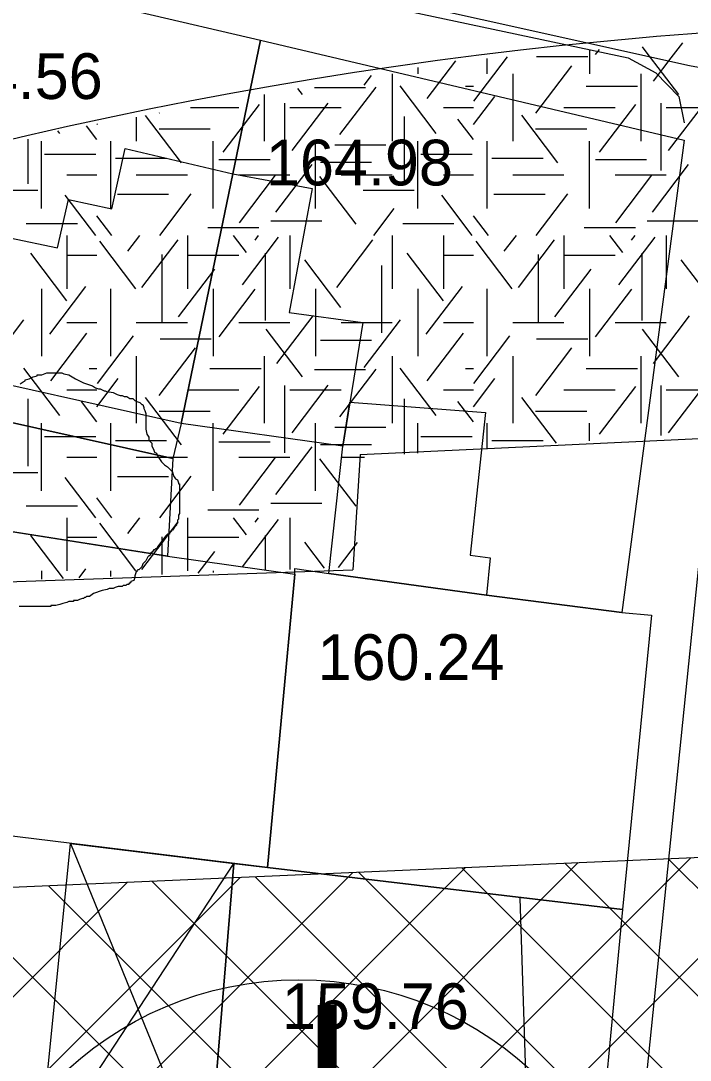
# Model space of a CAD drawing. Extents: x 419101 to 420177, y 4451541 to 4452254.
# Drawn here: x 420094.47 to 420112.04, y 4451811.81 to 4451839.09 of the extents above; entities that cross this region are included whole.
import ezdxf

# ---------------------------------------------------------------- set-up
doc = ezdxf.new("R2010")
doc.units = 0
for name, color, linetype in [('3_HALİHAZIR', 7, 'Continuous'), ('Level 10', 7, 'Continuous'), ('Level 15', 7, 'Continuous'), ('Level 20', 7, 'Continuous'), ('Level 28', 7, 'Continuous'), ('Level 3', 7, 'Continuous'), ('Level 30', 7, 'Continuous'), ('Level 41', 7, 'Continuous'), ('Level 62', 7, 'Continuous')]:
    doc.layers.add(name, color=color, linetype=linetype)

msp = doc.modelspace()

# ---------------------------------------------------------------- linework, layer by layer
at = {"layer": '3_HALİHAZIR'}
for p, q in [((420095.777, 4451817.499), (420099.381, 4451808.668)), ((420094.946, 4451809.172), (420100.068, 4451816.972))]:
    msp.add_line(p, q, dxfattribs=at)
msp.add_lwpolyline([(420116.342, 4451843.066), (420118.974, 4451842.42), (420119.044, 4451842.393), (420119.094, 4451842.353), (420119.132, 4451842.272), (420119.123, 4451842.159), (420118.986, 4451841.916), (420115.574, 4451838.163), (420114.554, 4451837.024), (420114.164, 4451836.562), (420113.971, 4451836.335), (420113.768, 4451836.077), (420113.53, 4451835.768), (420113.423, 4451835.58), (420113.334, 4451835.255), (420112.187, 4451824.097), (420110.59, 4451808.441), (420109.771, 4451796.356)], dxfattribs=at)
for points in [[(420091.347, 4451840.852), (420094.516, 4451840.13), (420094.585, 4451840.645), (420097.699, 4451839.925), (420097.603, 4451839.318), (420100.763, 4451838.583), (420100.04, 4451835.074), (420098.684, 4451828.525), (420098.463, 4451827.607), (420088.883, 4451829.739)], [(420100.763, 4451838.583), (420111.883, 4451835.963), (420110.245, 4451823.564), (420106.691, 4451824.019), (420102.555, 4451824.583), (420102.922, 4451827.929), (420098.684, 4451828.525), (420100.04, 4451835.074), (420100.763, 4451838.583)], [(420092.099, 4451829.989), (420092.926, 4451833.656), (420095.434, 4451833.136), (420095.721, 4451834.406), (420096.861, 4451834.16), (420097.208, 4451835.744), (420100.04, 4451835.074), (420098.684, 4451828.525)], [(420098.684, 4451828.525), (420100.04, 4451835.074), (420102.124, 4451834.689), (420101.515, 4451831.432), (420103.451, 4451831.17), (420102.922, 4451827.929)], [(420088.354, 4451826.609), (420088.883, 4451829.739), (420098.463, 4451827.607), (420098.326, 4451825.043)], [(420103.11, 4451829.082), (420106.672, 4451828.814), (420106.269, 4451825.063), (420106.788, 4451824.998), (420106.691, 4451824.019), (420102.555, 4451824.583), (420102.922, 4451827.929)], [(420088.669, 4451826.559), (420098.326, 4451825.043), (420101.665, 4451824.57), (420100.945, 4451816.864), (420087.32, 4451818.539)], [(420100.945, 4451816.864), (420101.665, 4451824.57), (420101.667, 4451824.719), (420102.555, 4451824.583), (420106.691, 4451824.019), (420110.245, 4451823.564), (420111.024, 4451823.488), (420110.266, 4451815.765)], [(420094.946, 4451809.172), (420095.777, 4451817.499), (420100.068, 4451816.972), (420099.381, 4451808.668), (420098.282, 4451808.768), (420097.103, 4451808.871)], [(420110.266, 4451815.765), (420109.507, 4451807.746), (420099.381, 4451808.668), (420100.068, 4451816.972), (420100.945, 4451816.864)]]:
    msp.add_lwpolyline(points, close=True, dxfattribs=at)
at = {"layer": 'Level 10'}
msp.add_lwpolyline([(420167.583, 4451712.437), (420020.79, 4451834.748), (420040.807, 4451853.732), (420112.025, 4451837.916), (420168.799, 4451827.537)], dxfattribs=at)
at = {"layer": 'Level 15'}
for p, q in [((420082.426, 4451784.662), (420115.017, 4451817.253)), ((420079.323, 4451787.216), (420109.103, 4451816.996)), ((420080.874, 4451785.939), (420112.06, 4451817.124)), ((420108.754, 4451816.98), (420146.145, 4451779.59)), ((420111.465, 4451817.098), (420148.029, 4451780.535)), ((420076.22, 4451789.77), (420103.188, 4451816.738)), ((420077.771, 4451788.493), (420106.146, 4451816.867)), ((420103.333, 4451816.744), (420142.377, 4451777.701)), ((420106.044, 4451816.862), (420144.261, 4451778.646)), ((420073.117, 4451792.324), (420097.274, 4451816.481)), ((420074.669, 4451791.047), (420100.231, 4451816.609)), ((420095.202, 4451816.39), (420136.725, 4451774.868)), ((420097.913, 4451816.508), (420138.609, 4451775.812)), ((420100.623, 4451816.626), (420140.493, 4451776.757)), ((420092.492, 4451816.272), (420134.841, 4451773.923))]:
    msp.add_line(p, q, dxfattribs=at)
msp.add_lwpolyline([(420088.573, 4451842.764), (420110.413, 4451838.122), (420111.136, 4451837.728), (420111.744, 4451837.102), (420111.886, 4451836.412)], dxfattribs=at)
at = {"layer": 'Level 20'}
msp.add_line((420109.052, 4451770.484), (420107.578, 4451816.061), dxfattribs=at)
at = {"layer": 'Level 28'}
msp.add_lwpolyline([(420071.368, 4451793.764), (420089.797, 4451816.155), (420149.577, 4451818.758), (420167.6, 4451803.921)], dxfattribs=at)
at = {"layer": 'Level 3'}
for points in [[(420094.692, 4451829.696), (420094.796, 4451829.748), (420094.899, 4451829.774), (420094.899, 4451829.8), (420094.925, 4451829.8), (420094.951, 4451829.8), (420095.029, 4451829.8), (420095.159, 4451829.852), (420095.263, 4451829.852), (420095.34, 4451829.852), (420095.392, 4451829.852), (420095.47, 4451829.852), (420095.522, 4451829.852), (420095.548, 4451829.852), (420095.6, 4451829.826), (420095.73, 4451829.8), (420095.911, 4451829.696), (420096.119, 4451829.592), (420096.352, 4451829.514), (420096.43, 4451829.462), (420096.508, 4451829.436), (420096.56, 4451829.436), (420096.612, 4451829.41), (420096.663, 4451829.384), (420096.689, 4451829.384), (420096.741, 4451829.358), (420096.793, 4451829.358), (420096.897, 4451829.332), (420097.001, 4451829.28), (420097.078, 4451829.254), (420097.13, 4451829.254), (420097.182, 4451829.228), (420097.234, 4451829.228), (420097.26, 4451829.228), (420097.338, 4451829.177), (420097.416, 4451829.177), (420097.468, 4451829.125), (420097.519, 4451829.099), (420097.597, 4451829.073), (420097.649, 4451829.021), (420097.675, 4451829.021), (420097.701, 4451828.943), (420097.701, 4451828.917), (420097.727, 4451828.865), (420097.753, 4451828.787), (420097.753, 4451828.761), (420097.753, 4451828.683), (420097.753, 4451828.631), (420097.753, 4451828.553), (420097.753, 4451828.527), (420097.753, 4451828.449), (420097.753, 4451828.372), (420097.779, 4451828.242), (420097.831, 4451828.164), (420097.831, 4451828.086), (420097.909, 4451828.008), (420097.909, 4451827.93), (420097.96, 4451827.852), (420097.986, 4451827.774), (420098.038, 4451827.748), (420098.064, 4451827.67), (420098.116, 4451827.592), (420098.168, 4451827.515), (420098.246, 4451827.437), (420098.324, 4451827.385), (420098.375, 4451827.333), (420098.401, 4451827.307), (420098.453, 4451827.255), (420098.479, 4451827.151), (420098.531, 4451827.073), (420098.583, 4451827.047), (420098.609, 4451826.969), (420098.609, 4451826.943), (420098.635, 4451826.943), (420098.635, 4451826.917), (420098.635, 4451826.891), (420098.635, 4451826.839), (420098.635, 4451826.736), (420098.635, 4451826.684), (420098.635, 4451826.606), (420098.635, 4451826.528), (420098.635, 4451826.45), (420098.635, 4451826.372), (420098.635, 4451826.294), (420098.635, 4451826.242), (420098.635, 4451826.164), (420098.609, 4451826.112), (420098.609, 4451826.008), (420098.583, 4451825.982), (420098.583, 4451825.905), (420098.557, 4451825.879), (420098.557, 4451825.853), (420098.505, 4451825.801), (420098.453, 4451825.723), (420098.427, 4451825.723), (420098.427, 4451825.697), (420098.401, 4451825.671), (420098.375, 4451825.645), (420098.375, 4451825.619), (420098.35, 4451825.619), (420098.324, 4451825.619)], [(420094.458, 4451829.566), (420094.536, 4451829.618), (420094.588, 4451829.644), (420094.588, 4451829.67), (420094.692, 4451829.696)], [(420098.324, 4451825.619), (420098.272, 4451825.567), (420098.116, 4451825.359), (420098.064, 4451825.281), (420098.038, 4451825.229), (420098.012, 4451825.229), (420097.986, 4451825.203), (420097.96, 4451825.203), (420097.96, 4451825.177), (420097.934, 4451825.177), (420097.934, 4451825.151), (420097.909, 4451825.151), (420097.909, 4451825.125), (420097.883, 4451825.125), (420097.857, 4451825.048), (420097.831, 4451825.048), (420097.805, 4451825.022), (420097.753, 4451824.918), (420097.675, 4451824.84), (420097.649, 4451824.762), (420097.571, 4451824.684), (420097.545, 4451824.684), (420097.519, 4451824.658), (420097.519, 4451824.632), (420097.493, 4451824.632), (420097.493, 4451824.606), (420097.468, 4451824.528), (420097.468, 4451824.476), (420097.442, 4451824.398), (420097.364, 4451824.372), (420097.364, 4451824.346), (420097.338, 4451824.346), (420097.338, 4451824.32), (420097.312, 4451824.32), (420097.312, 4451824.294), (420097.286, 4451824.294), (420097.26, 4451824.294), (420097.234, 4451824.269), (420097.208, 4451824.269), (420097.182, 4451824.269), (420097.156, 4451824.269), (420097.13, 4451824.243), (420097.104, 4451824.243), (420097.078, 4451824.243), (420097.052, 4451824.243), (420097.027, 4451824.243), (420096.949, 4451824.217), (420096.897, 4451824.191), (420096.819, 4451824.191), (420096.793, 4451824.191), (420096.741, 4451824.165), (420096.612, 4451824.139), (420096.378, 4451824.061), (420096.274, 4451823.983), (420096.196, 4451823.983), (420096.171, 4451823.957), (420096.145, 4451823.957), (420096.119, 4451823.931), (420096.093, 4451823.931), (420096.015, 4451823.905), (420095.963, 4451823.879), (420095.937, 4451823.879), (420095.911, 4451823.879), (420095.885, 4451823.879), (420095.859, 4451823.879), (420095.859, 4451823.853), (420095.833, 4451823.853), (420095.807, 4451823.853), (420095.73, 4451823.853), (420095.678, 4451823.827), (420095.574, 4451823.801), (420095.496, 4451823.775), (420095.392, 4451823.749), (420095.34, 4451823.749), (420095.314, 4451823.749), (420095.289, 4451823.749), (420095.263, 4451823.749), (420095.263, 4451823.723), (420095.237, 4451823.723), (420095.211, 4451823.723), (420095.185, 4451823.723), (420095.159, 4451823.723), (420095.133, 4451823.723), (420095.107, 4451823.723), (420095.081, 4451823.723), (420095.055, 4451823.723), (420095.029, 4451823.723), (420094.951, 4451823.723), (420094.899, 4451823.723), (420094.822, 4451823.723), (420094.77, 4451823.723), (420094.744, 4451823.723), (420094.718, 4451823.723), (420094.666, 4451823.723), (420094.588, 4451823.723), (420094.562, 4451823.723), (420094.51, 4451823.723), (420094.484, 4451823.723), (420094.432, 4451823.723)]]:
    msp.add_lwpolyline(points, dxfattribs=at)
at = {"layer": 'Level 30'}
msp.add_circle((420101.773, 4451804.919), 9, dxfattribs=at)
at = {"layer": 'Level 41'}
for p, q in [((420111.544, 4451838.122), (420111.845, 4451838.518)), ((420109.399, 4451838.321), (420109.399, 4451837.703)), ((420109.558, 4451838.208), (420109.66, 4451838.342)), ((420110.884, 4451838.283), (420110.791, 4451838.406)), ((420110.884, 4451838.283), (420110.884, 4451838.283)), ((420111.741, 4451837.157), (420110.884, 4451838.283)), ((420105.138, 4451837.051), (420105.889, 4451838.039)), ((420106.361, 4451836.982), (420107.247, 4451838.148)), ((420106.713, 4451837.703), (420106.713, 4451838.105)), ((420108.008, 4451838.152), (420109.351, 4451838.152)), ((420111.075, 4451837.507), (420111.544, 4451838.122)), ((420104.22, 4451837.703), (420104.22, 4451835.936)), ((420104.892, 4451837.867), (420104.892, 4451837.703)), ((420104.892, 4451837.867), (420104.892, 4451837.703)), ((420107.384, 4451837.703), (420107.384, 4451835.936)), ((420107.986, 4451836.665), (420108.935, 4451837.915)), ((420110.742, 4451837.703), (420110.742, 4451835.936)), ((420103.487, 4451837.402), (420103.678, 4451837.654)), ((420100.863, 4451837.159), (420100.863, 4451835.936)), ((420101.862, 4451837.157), (420101.743, 4451837.313)), ((420102.177, 4451837.346), (420103.52, 4451837.346)), ((420102.847, 4451836.105), (420103.797, 4451837.355)), ((420105.377, 4451836.139), (420104.428, 4451837.388)), ((420106.147, 4451837.379), (420106.351, 4451837.379)), ((420109.314, 4451837.379), (420110.657, 4451837.379)), ((420099.784, 4451835.649), (420100.734, 4451836.899)), ((420101.395, 4451836.931), (420101.395, 4451835.163)), ((420101.595, 4451835.685), (420102.544, 4451836.934)), ((420106.351, 4451836.373), (420106.91, 4451837.109)), ((420109.663, 4451835.649), (420110.613, 4451836.899)), ((420111.274, 4451836.931), (420111.274, 4451835.163)), ((420111.474, 4451835.685), (420112.423, 4451836.934)), ((420098.692, 4451835.368), (420097.748, 4451836.611)), ((420098.107, 4451836.665), (420098.115, 4451836.676)), ((420098.931, 4451836.819), (420100.191, 4451836.819)), ((420101.534, 4451836.819), (420102.877, 4451836.819)), ((420104.538, 4451836.581), (420104.538, 4451834.813)), ((420105.563, 4451836.819), (420106.351, 4451836.819)), ((420108.571, 4451835.368), (420107.622, 4451836.618)), ((420108.727, 4451836.819), (420110.07, 4451836.819)), ((420111.413, 4451836.819), (420112.756, 4451836.819)), ((420096.472, 4451835.979), (420096.199, 4451836.339)), ((420096.472, 4451836.373), (420096.484, 4451836.389)), ((420097.505, 4451836.568), (420097.505, 4451835.936)), ((420106.351, 4451835.979), (420105.945, 4451836.513)), ((420095.498, 4451836.139), (420095.447, 4451836.206)), ((420098.102, 4451836.259), (420099.445, 4451836.259)), ((420107.981, 4451836.259), (420109.324, 4451836.259)), ((420094.659, 4451835.989), (420094.659, 4451834.813)), ((420095.013, 4451834.168), (420095.013, 4451835.936)), ((420096.834, 4451834.168), (420096.834, 4451835.936)), ((420099.52, 4451834.168), (420099.52, 4451835.936)), ((420102.206, 4451834.168), (420102.206, 4451835.936)), ((420102.711, 4451835.838), (420104.054, 4451835.838)), ((420104.892, 4451834.168), (420104.892, 4451835.936)), ((420106.713, 4451834.168), (420106.713, 4451835.936)), ((420109.399, 4451834.168), (420109.399, 4451835.936)), ((420095.095, 4451835.593), (420096.438, 4451835.593)), ((420096.957, 4451835.487), (420098.3, 4451835.487)), ((420104.974, 4451835.593), (420106.317, 4451835.593)), ((420106.836, 4451835.487), (420108.179, 4451835.487)), ((420099.674, 4451835.453), (420101.017, 4451835.453)), ((420101.17, 4451834.071), (420102.119, 4451835.321)), ((420102.337, 4451835.382), (420103.68, 4451835.382)), ((420109.553, 4451835.453), (420110.896, 4451835.453)), ((420111.049, 4451834.071), (420111.998, 4451835.321)), ((420095.684, 4451835.052), (420096.472, 4451835.052)), ((420097.505, 4451835.052), (420098.848, 4451835.052)), ((420100.191, 4451835.052), (420101.534, 4451835.052)), ((420100.21, 4451833.792), (420101.159, 4451835.041)), ((420103.273, 4451833.757), (420102.323, 4451835.006)), ((420102.877, 4451835.052), (420104.22, 4451835.052)), ((420105.563, 4451835.052), (420106.351, 4451835.052)), ((420107.384, 4451835.052), (420108.727, 4451835.052)), ((420110.07, 4451835.052), (420111.413, 4451835.052)), ((420110.089, 4451833.792), (420111.038, 4451835.041)), ((420093.577, 4451834.645), (420094.92, 4451834.645)), ((420096.443, 4451833.459), (420095.641, 4451834.515)), ((420097.011, 4451834.541), (420098.353, 4451834.541)), ((420098.119, 4451833.459), (420098.948, 4451834.55)), ((420103.456, 4451834.645), (420104.799, 4451834.645)), ((420106.322, 4451833.459), (420105.52, 4451834.515)), ((420106.89, 4451834.541), (420108.232, 4451834.541)), ((420107.998, 4451833.459), (420108.827, 4451834.55)), ((420103.739, 4451833.459), (420104.276, 4451834.165)), ((420096.866, 4451833.459), (420096.472, 4451833.977)), ((420106.745, 4451833.459), (420106.351, 4451833.977)), ((420094.616, 4451833.771), (420095.959, 4451833.771)), ((420099.381, 4451833.665), (420100.724, 4451833.665)), ((420101.033, 4451833.84), (420102.376, 4451833.84)), ((420104.495, 4451833.771), (420105.838, 4451833.771)), ((420109.26, 4451833.665), (420110.603, 4451833.665)), ((420110.912, 4451833.84), (420112.255, 4451833.84)), ((420095.684, 4451833.459), (420095.684, 4451832.061)), ((420095.684, 4451833.459), (420095.684, 4451832.061)), ((420097.493, 4451832.061), (420096.544, 4451833.311)), ((420097.282, 4451833.042), (420097.599, 4451833.459)), ((420097.653, 4451832.096), (420098.602, 4451833.346)), ((420098.848, 4451833.459), (420098.848, 4451832.061)), ((420100.397, 4451833.007), (420100.053, 4451833.459)), ((420100.29, 4451832.165), (420101.24, 4451833.415)), ((420100.623, 4451833.339), (420100.714, 4451833.459)), ((420101.534, 4451833.459), (420101.534, 4451832.061)), ((420102.767, 4451832.096), (420103.716, 4451833.346)), ((420104.22, 4451833.459), (420104.22, 4451832.061)), ((420105.563, 4451833.459), (420105.563, 4451832.061)), ((420105.563, 4451833.459), (420105.563, 4451832.061)), ((420107.372, 4451832.061), (420106.423, 4451833.311)), ((420107.161, 4451833.042), (420107.478, 4451833.459)), ((420107.532, 4451832.096), (420108.481, 4451833.346)), ((420108.727, 4451833.459), (420108.727, 4451832.061)), ((420110.276, 4451833.007), (420109.932, 4451833.459)), ((420110.169, 4451832.165), (420111.119, 4451833.415)), ((420110.502, 4451833.339), (420110.593, 4451833.459)), ((420111.413, 4451833.459), (420111.413, 4451832.061)), ((420095.685, 4451831.745), (420094.736, 4451832.994)), ((420095.684, 4451832.945), (420096.472, 4451832.945)), ((420098.173, 4451832.957), (420098.173, 4451831.19)), ((420098.848, 4451832.945), (420100.191, 4451832.945)), ((420100.89, 4451832.992), (420100.89, 4451831.225)), ((420102.874, 4451831.57), (420101.925, 4451832.819)), ((420105.564, 4451831.745), (420104.615, 4451832.994)), ((420105.563, 4451832.945), (420106.351, 4451832.945)), ((420108.052, 4451832.957), (420108.052, 4451831.19)), ((420108.727, 4451832.945), (420110.07, 4451832.945)), ((420110.769, 4451832.992), (420110.769, 4451831.225)), ((420112.753, 4451831.57), (420111.804, 4451832.819)), ((420098.613, 4451831.324), (420099.562, 4451832.574)), ((420103.938, 4451832.671), (420103.938, 4451830.904)), ((420108.492, 4451831.324), (420109.441, 4451832.574)), ((420095.013, 4451832.061), (420095.013, 4451830.294)), ((420095.013, 4451832.061), (420095.013, 4451830.294)), ((420095.233, 4451830.868), (420096.182, 4451832.118)), ((420096.834, 4451830.294), (420096.834, 4451832.061)), ((420099.52, 4451832.061), (420099.52, 4451830.294)), ((420099.679, 4451830.799), (420100.628, 4451832.049)), ((420102.206, 4451832.061), (420102.206, 4451830.294)), ((420104.892, 4451832.061), (420104.892, 4451830.294)), ((420104.892, 4451832.061), (420104.892, 4451830.294)), ((420105.112, 4451830.868), (420106.061, 4451832.118)), ((420106.713, 4451830.294), (420106.713, 4451832.061)), ((420109.399, 4451832.061), (420109.399, 4451830.294)), ((420109.558, 4451830.799), (420110.507, 4451832.049)), ((420093.608, 4451829.993), (420094.557, 4451831.243)), ((420095.684, 4451831.177), (420096.472, 4451831.177)), ((420097.505, 4451831.177), (420098.848, 4451831.177)), ((420100.191, 4451831.177), (420101.534, 4451831.177)), ((420101.196, 4451830.098), (420102.147, 4451831.347)), ((420102.877, 4451831.177), (420104.22, 4451831.177)), ((420103.487, 4451829.993), (420104.436, 4451831.243)), ((420105.563, 4451831.177), (420106.351, 4451831.177)), ((420107.384, 4451831.177), (420108.727, 4451831.177)), ((420110.07, 4451831.177), (420111.413, 4451831.177)), ((420111.075, 4451830.098), (420112.026, 4451831.347)), ((420095.259, 4451829.642), (420096.209, 4451830.891)), ((420101.862, 4451829.748), (420100.912, 4451830.997)), ((420105.138, 4451829.642), (420106.088, 4451830.891)), ((420111.741, 4451829.748), (420110.791, 4451830.997)), ((420096.482, 4451829.573), (420097.431, 4451830.822)), ((420098.129, 4451830.743), (420099.472, 4451830.743)), ((420102.337, 4451830.707), (420103.68, 4451830.707)), ((420106.361, 4451829.573), (420107.31, 4451830.822)), ((420108.008, 4451830.743), (420109.351, 4451830.743)), ((420098.107, 4451829.256), (420099.056, 4451830.506)), ((420107.986, 4451829.256), (420108.935, 4451830.506)), ((420097.505, 4451830.294), (420097.505, 4451828.527)), ((420100.863, 4451830.294), (420100.863, 4451828.527)), ((420104.22, 4451830.294), (420104.22, 4451828.527)), ((420107.384, 4451830.294), (420107.384, 4451828.527)), ((420110.742, 4451830.294), (420110.742, 4451828.527)), ((420095.498, 4451828.73), (420094.549, 4451829.979)), ((420096.268, 4451829.97), (420096.472, 4451829.97)), ((420099.435, 4451829.97), (420100.778, 4451829.97)), ((420102.177, 4451829.937), (420103.52, 4451829.937)), ((420102.847, 4451828.696), (420103.797, 4451829.946)), ((420105.377, 4451828.73), (420104.428, 4451829.979)), ((420106.147, 4451829.97), (420106.351, 4451829.97)), ((420109.314, 4451829.97), (420110.657, 4451829.97)), ((420096.472, 4451828.964), (420097.031, 4451829.7)), ((420099.784, 4451828.24), (420100.734, 4451829.49)), ((420101.395, 4451829.522), (420101.395, 4451827.754)), ((420101.595, 4451828.276), (420102.544, 4451829.525)), ((420106.351, 4451828.964), (420106.91, 4451829.7)), ((420109.663, 4451828.24), (420110.613, 4451829.49)), ((420111.274, 4451829.522), (420111.274, 4451828.206)), ((420111.474, 4451828.276), (420112.423, 4451829.525)), ((420095.684, 4451829.41), (420096.472, 4451829.41)), ((420098.848, 4451829.41), (420100.191, 4451829.41)), ((420101.534, 4451829.41), (420102.877, 4451829.41)), ((420105.563, 4451829.41), (420106.351, 4451829.41)), ((420108.727, 4451829.41), (420110.07, 4451829.41)), ((420111.413, 4451829.41), (420112.673, 4451829.41)), ((420094.659, 4451829.172), (420094.659, 4451827.404)), ((420096.472, 4451828.57), (420096.066, 4451829.104)), ((420098.692, 4451827.959), (420097.743, 4451829.209)), ((420104.538, 4451829.172), (420104.538, 4451827.718)), ((420106.351, 4451828.57), (420105.945, 4451829.104)), ((420108.534, 4451828.007), (420107.622, 4451829.209)), ((420098.102, 4451828.85), (420099.445, 4451828.85)), ((420107.981, 4451828.85), (420109.324, 4451828.85)), ((420095.013, 4451826.759), (420095.013, 4451828.527)), ((420096.834, 4451826.759), (420096.834, 4451828.527)), ((420099.52, 4451826.759), (420099.52, 4451828.527)), ((420102.206, 4451826.759), (420102.206, 4451828.527)), ((420102.711, 4451828.429), (420104.054, 4451828.429)), ((420104.892, 4451827.744), (420104.892, 4451828.527)), ((420106.713, 4451827.876), (420106.713, 4451828.527)), ((420109.399, 4451828.07), (420109.399, 4451828.527)), ((420095.095, 4451828.184), (420096.438, 4451828.184)), ((420104.974, 4451828.184), (420106.317, 4451828.184)), ((420096.957, 4451828.078), (420098.3, 4451828.078)), ((420099.674, 4451828.044), (420101.017, 4451828.044)), ((420101.17, 4451826.662), (420102.119, 4451827.912)), ((420102.337, 4451827.973), (420103.68, 4451827.973)), ((420106.836, 4451828.078), (420108.179, 4451828.078)), ((420095.684, 4451827.643), (420096.472, 4451827.643)), ((420097.505, 4451827.643), (420098.848, 4451827.643)), ((420100.191, 4451827.643), (420101.534, 4451827.643)), ((420100.21, 4451826.383), (420101.159, 4451827.632)), ((420103.271, 4451826.35), (420102.323, 4451827.597)), ((420102.877, 4451827.643), (420103.496, 4451827.643)), ((420093.577, 4451827.236), (420094.92, 4451827.236)), ((420096.443, 4451826.05), (420095.641, 4451827.106)), ((420097.011, 4451827.132), (420098.353, 4451827.132)), ((420098.119, 4451826.05), (420098.948, 4451827.141)), ((420096.866, 4451826.05), (420096.472, 4451826.568)), ((420094.616, 4451826.362), (420095.959, 4451826.362)), ((420099.381, 4451826.256), (420100.724, 4451826.256)), ((420101.033, 4451826.431), (420102.376, 4451826.431)), ((420095.684, 4451826.05), (420095.684, 4451824.652)), ((420095.684, 4451826.05), (420095.684, 4451824.652)), ((420097.282, 4451825.633), (420097.599, 4451826.05)), ((420097.653, 4451824.687), (420098.602, 4451825.937)), ((420098.848, 4451826.05), (420098.848, 4451824.652)), ((420100.397, 4451825.598), (420100.053, 4451826.05)), ((420100.29, 4451824.756), (420101.24, 4451826.006)), ((420100.623, 4451825.93), (420100.714, 4451826.05)), ((420101.534, 4451826.05), (420101.534, 4451824.691)), ((420097.493, 4451824.652), (420096.544, 4451825.902)), ((420095.593, 4451824.457), (420094.736, 4451825.585)), ((420095.684, 4451825.536), (420096.472, 4451825.536)), ((420098.173, 4451825.548), (420098.173, 4451824.559)), ((420098.848, 4451825.536), (420100.191, 4451825.536)), ((420100.89, 4451825.583), (420100.89, 4451824.666)), ((420102.444, 4451824.727), (420101.925, 4451825.41)), ((420102.808, 4451824.741), (420103.309, 4451825.401)), ((420099.13, 4451824.597), (420099.562, 4451825.165)), ((420095.013, 4451824.652), (420095.013, 4451824.434)), ((420095.013, 4451824.652), (420095.013, 4451824.434)), ((420096.003, 4451824.473), (420096.182, 4451824.709)), ((420096.834, 4451824.506), (420096.834, 4451824.652)), ((420099.52, 4451824.652), (420099.52, 4451824.612))]:
    msp.add_line(p, q, dxfattribs=at)
at = {"layer": 'Level 62'}
for p, q in [((420103.383, 4451827.711), (420112.651, 4451828.148)), ((420103.383, 4451827.711), (420103.189, 4451824.679)), ((420088.652, 4451824.172), (420103.189, 4451824.679))]:
    msp.add_line(p, q, dxfattribs=at)
for start, end in [(81.00526, 95.52771), (95.52771, 129.83653)]:
    msp.add_arc((420121.033, 4451722.239), 116.858, start, end, dxfattribs=at)

# ---------------------------------------------------------------- texts
at = {"layer": '3_HALİHAZIR'}
for s, p in [('164.56', (420091.715, 4451837.041)), ('164.98', (420100.906, 4451834.772)), ('160.24', (420102.261, 4451821.789)), ('159.76', (420101.325, 4451812.626))]:
    msp.add_text(s, height=1.2, dxfattribs=at).set_placement(p)
at = {"layer": 'Level 30'}
msp.add_text('I', height=4, dxfattribs=at).set_placement((420101.773, 4451809.255))

doc.saveas('drawing.dxf')
